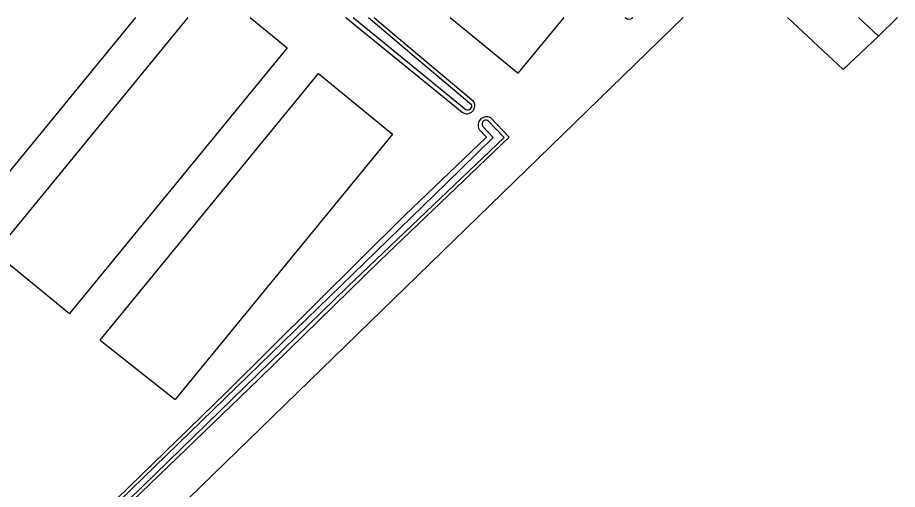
# Model space of a CAD drawing. Extents: x 137999 to 141000, y 397500 to 400501.
# Drawn here: x 139641.8 to 139793.8, y 400418.4 to 400500 of the extents above; entities that cross this region are included whole.
import ezdxf

# ---------------------------------------------------------------- set-up
doc = ezdxf.new("R2010")
doc.units = 0
for name, color, linetype in [('gg-bbg-bijgebouw', 7, 'Continuous'), ('gg-bbg-gedigitaliseerde bijgebouw', 7, 'Continuous'), ('gg-knt-bronhoudergrens', 7, 'Continuous'), ('gg-kntw-bovenkant insteek waterloop', 7, 'Continuous'), ('gg-kntw-waterlijn', 7, 'Continuous')]:
    doc.layers.add(name, color=color, linetype=linetype)

msp = doc.modelspace()

# ---------------------------------------------------------------- linework, layer by layer
at = {"layer": 'gg-bbg-bijgebouw'}
for p, q in [((139637.96, 400459.34), (139650.8, 400448.82)), ((139656.07, 400444.21), (139669.05, 400433.95))]:
    msp.add_line(p, q, dxfattribs=at)
at = {"layer": 'gg-bbg-gedigitaliseerde bijgebouw'}
for p, q in [((139632.55, 400463.77), (139662.22, 400500)), ((139640.21, 400462.08), (139671.26, 400500))]:
    msp.add_line(p, q, dxfattribs=at)
for points in [[(139681.98, 400500), (139688.39, 400494.75), (139650.8, 400448.82)], [(139716.58, 400500), (139728.33, 400490.37), (139736.23, 400500)], [(139656.07, 400444.21), (139693.79, 400490.34), (139706.61, 400479.84), (139669.05, 400433.95)]]:
    msp.add_lwpolyline(points, dxfattribs=at)
at = {"layer": 'gg-knt-bronhoudergrens'}
for p, q in [((139656.33, 400402.3), (139756.83, 400500)), ((139774.87, 400500), (139784.46, 400491.04)), ((139787.13, 400500), (139790.58, 400496.77)), ((139790.58, 400496.77), (139793.84, 400500)), ((139790.58, 400496.77), (139784.46, 400491.04))]:
    msp.add_line(p, q, dxfattribs=at)
for points in [[(139746.76, 400500), (139746.79, 400499.97), (139747.25, 400499.72)], [(139747.25, 400499.72), (139747.78, 400499.76), (139748.1, 400500)]]:
    msp.add_lwpolyline(points, dxfattribs=at)
at = {"layer": 'gg-kntw-bovenkant insteek waterloop'}
msp.add_line((139698.52, 400500), (139718.63, 400483.63), dxfattribs=at)
for points in [[(139703.44, 400500), (139707.36, 400496.7), (139720.51, 400485.61)], [(139723.56, 400482.67), (139726.73, 400479.34), (139704.42, 400457.94), (139683.38, 400437.34), (139658.55, 400413.45), (139651.49, 400406.65)], [(139650.17, 400407.73), (139656.89, 400414.78), (139677.87, 400435.15), (139708.65, 400465.78), (139722.82, 400479.33), (139721.57, 400480.64)]]:
    msp.add_lwpolyline(points, dxfattribs=at)
for centre, radius, start, end in [((139719.44, 400484.75), 1.38, 234.2323, 38.8785), ((139722.85, 400481.38), 1.47, 61.118, 209.8814)]:
    msp.add_arc(centre, radius, start, end, dxfattribs=at)
at = {"layer": 'gg-kntw-waterlijn'}
msp.add_line((139699.8, 400500), (139719.28, 400484.1), dxfattribs=at)
for points in [[(139702.43, 400500), (139712.25, 400491.74), (139720.27, 400484.99)], [(139723.14, 400482.16), (139725.9, 400479.29), (139698.82, 400453.43), (139661.13, 400416.7), (139655.14, 400411.08), (139651.59, 400407.46), (139651.01, 400407.04)], [(139650.63, 400407.35), (139650.71, 400407.42), (139657.47, 400414.51), (139715.9, 400471.39), (139724.01, 400479.29), (139722.18, 400481.18)]]:
    msp.add_lwpolyline(points, dxfattribs=at)
for centre, radius, start, end in [((139719.57, 400484.77), 0.732, 247.2025, 17.4261), ((139722.76, 400481.57), 0.704, 57.6196, 213.4986)]:
    msp.add_arc(centre, radius, start, end, dxfattribs=at)

doc.saveas('drawing.dxf')
